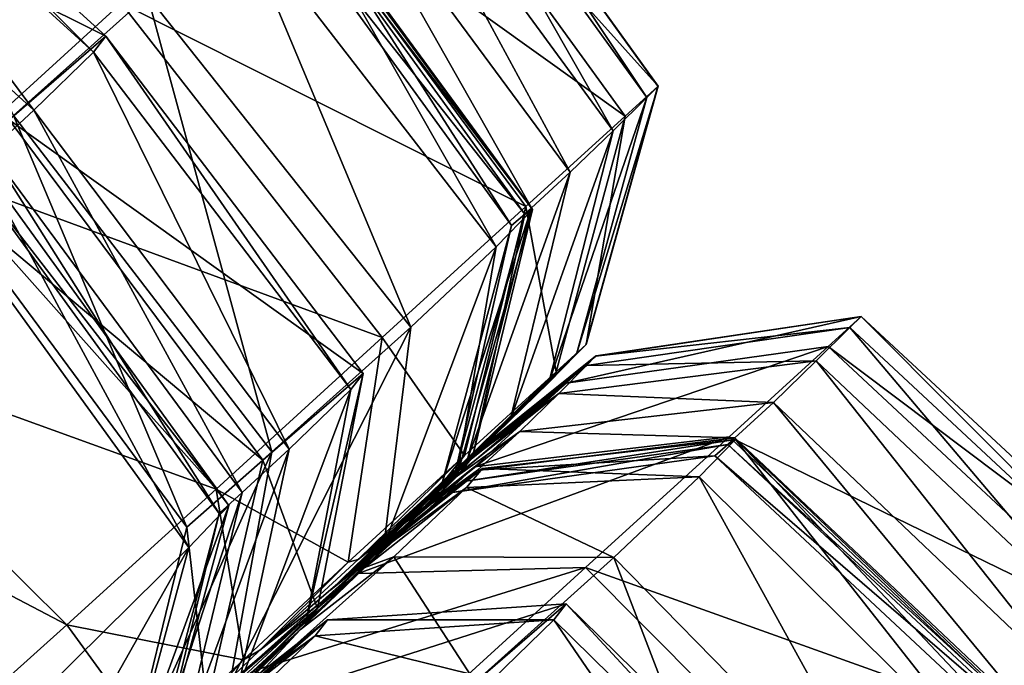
# Model space of a CAD drawing. Header units: millimetres. Extents: x 2387 to 13955, y -4964 to 364.
# Tile 392 of 656: x 7106.37 to 7110.31, y -4317.19 to -4314.61. Entities that reach past the tile are written whole.
import ezdxf

# ---------------------------------------------------------------- set-up
doc = ezdxf.new("R2010")
doc.units = ezdxf.units.MM
doc.header["$MEASUREMENT"] = 0
doc.layers.add('Predefinito', color=7, linetype='Continuous', true_color=0x000000)

msp = doc.modelspace()

# ---------------------------------------------------------------- linework, layer by layer
at = {"layer": 'Predefinito'}
for points in [[(7105.5968, -4313.3395, 790.5067), (7106.8785, -4314.5129, 790.4832), (7106.3427, -4314.9935, 789.6844)], [(7106.7128, -4314.6759, 788.531), (7105.4282, -4313.506, 788.5157), (7105.0388, -4313.8429, 789.4654)], [(7106.6626, -4314.7408, 786.1011), (7105.378, -4313.5708, 786.0993), (7105.4282, -4313.506, 788.5157)], [(7105.4282, -4313.506, 788.5157), (7106.7128, -4314.6759, 788.531), (7106.6626, -4314.7408, 786.1011)], [(7108.9228, -4314.8762, 1194.0232), (7107.9283, -4313.495, 1194.0367), (7107.7924, -4313.6185, 1211.8357)], [(7108.8773, -4314.9212, 817.3821), (7107.8807, -4313.5419, 817.3618), (7107.9283, -4313.495, 845.1133)], [(7107.9283, -4313.495, 845.1133), (7108.9223, -4314.8767, 845.113), (7108.8773, -4314.9212, 817.3821)], [(7108.9223, -4314.8767, 845.113), (7107.9283, -4313.495, 845.1133), (7107.9283, -4313.495, 882.3248)], [(7107.9283, -4313.495, 882.3248), (7108.9222, -4314.8768, 882.3204), (7108.9223, -4314.8767, 845.113)], [(7107.9283, -4313.495, 1194.0367), (7108.9228, -4314.8762, 1194.0232), (7108.9224, -4314.8766, 1167.4706)], [(7108.9224, -4314.8766, 1167.4706), (7107.9283, -4313.495, 1167.4712), (7107.9283, -4313.495, 1194.0367)], [(7107.9283, -4313.495, 924.4901), (7108.9223, -4314.8768, 924.4867), (7108.9222, -4314.8768, 882.3204)], [(7108.9222, -4314.8768, 882.3204), (7107.9283, -4313.495, 882.3248), (7107.9283, -4313.495, 924.4901)], [(7108.9223, -4314.8768, 924.4867), (7107.9283, -4313.495, 924.4901), (7107.9283, -4313.495, 973.5869)], [(7107.9283, -4313.495, 973.5869), (7108.9222, -4314.8768, 973.5861), (7108.9223, -4314.8768, 924.4867)], [(7107.9283, -4313.495, 1031.5925), (7108.9223, -4314.8767, 1031.5925), (7108.9222, -4314.8768, 973.5861)], [(7108.9222, -4314.8768, 973.5861), (7107.9283, -4313.495, 973.5869), (7107.9283, -4313.495, 1031.5925)], [(7108.9223, -4314.8767, 1031.5925), (7107.9283, -4313.495, 1031.5925), (7107.9283, -4313.495, 1088.1221)], [(7107.9283, -4313.495, 1088.1221), (7108.9222, -4314.8768, 1088.1227), (7108.9223, -4314.8767, 1031.5925)], [(7107.9283, -4313.495, 1132.7906), (7108.9223, -4314.8767, 1132.793), (7108.9222, -4314.8768, 1088.1227)], [(7108.9222, -4314.8768, 1088.1227), (7107.9283, -4313.495, 1088.1221), (7107.9283, -4313.495, 1132.7906)], [(7108.9223, -4314.8767, 1132.793), (7107.9283, -4313.495, 1132.7906), (7107.9283, -4313.495, 1167.4712)], [(7107.9283, -4313.495, 1167.4712), (7108.9224, -4314.8766, 1167.4706), (7108.9223, -4314.8767, 1132.793)], [(7106.4244, -4314.9719, 783.6826), (7105.1388, -4313.803, 783.6962), (7105.378, -4313.5708, 786.0993)], [(7105.378, -4313.5708, 786.0993), (7106.6626, -4314.7408, 786.1011), (7106.4244, -4314.9719, 783.6826)], [(7108.7423, -4315.0548, 803.6454), (7107.7377, -4313.6826, 803.5765), (7107.8807, -4313.5419, 817.3618)], [(7107.8807, -4313.5419, 817.3618), (7108.8773, -4314.9212, 817.3821), (7108.7423, -4315.0548, 803.6454)], [(7108.7908, -4314.9964, 1211.7941), (7107.7924, -4313.6185, 1211.8357), (7107.3849, -4313.989, 1220.2166)], [(7107.7924, -4313.6185, 1211.8357), (7108.7908, -4314.9964, 1211.7941), (7108.9228, -4314.8762, 1194.0232)], [(7108.5708, -4315.2208, 798.5346), (7107.5608, -4313.8534, 798.432), (7107.7377, -4313.6826, 803.5765)], [(7107.7377, -4313.6826, 803.5765), (7108.7423, -4315.0548, 803.6454), (7108.5708, -4315.2208, 798.5346)], [(7105.1388, -4313.803, 783.6962), (7106.4244, -4314.9719, 783.6826), (7106.2483, -4315.1354, 782.7722)], [(7105.0388, -4313.8429, 789.4654), (7106.3249, -4315.0109, 789.4753), (7106.7128, -4314.6759, 788.531)], [(7108.4161, -4315.3626, 796.6813), (7107.4112, -4313.9908, 796.603), (7107.5608, -4313.8534, 798.432)], [(7107.5608, -4313.8534, 798.432), (7108.5708, -4315.2208, 798.5346), (7108.4161, -4315.3626, 796.6813)], [(7108.3935, -4315.3578, 1220.126), (7107.3849, -4313.989, 1220.2166), (7106.7736, -4314.5448, 1223.2456)], [(7108.2742, -4315.5189, 792.9403), (7107.2364, -4314.176, 792.8644), (7107.4095, -4314.0024, 795.2932)], [(7108.3362, -4315.434, 796.45), (7107.3381, -4314.0562, 796.4253), (7107.4112, -4313.9908, 796.603)], [(7107.3849, -4313.989, 1220.2166), (7108.3935, -4315.3578, 1220.126), (7108.7908, -4314.9964, 1211.7941)], [(7108.4198, -4315.3695, 795.2623), (7107.4095, -4314.0024, 795.2932), (7107.3905, -4314.0112, 796.2344)], [(7107.4095, -4314.0024, 795.2932), (7108.4198, -4315.3695, 795.2623), (7108.2742, -4315.5189, 792.9403)], [(7107.4112, -4313.9908, 796.603), (7108.4161, -4315.3626, 796.6813), (7108.3362, -4315.434, 796.45)], [(7104.7536, -4314.0407, 1224.9575), (7106.0265, -4315.2241, 1224.9897), (7106.7736, -4314.5448, 1223.2456)], [(7108.389, -4315.3887, 796.2046), (7107.3905, -4314.0112, 796.2344), (7107.3381, -4314.0562, 796.4253)], [(7107.3905, -4314.0112, 796.2344), (7108.389, -4315.3887, 796.2046), (7108.4198, -4315.3695, 795.2623)], [(7107.3381, -4314.0562, 796.4253), (7108.3362, -4315.434, 796.45), (7108.389, -4315.3887, 796.2046)], [(7107.9329, -4315.8408, 790.6547), (7106.8785, -4314.5129, 790.4832), (7107.2364, -4314.176, 792.8644)], [(7107.2364, -4314.176, 792.8644), (7108.2742, -4315.5189, 792.9403), (7107.9329, -4315.8408, 790.6547)], [(7107.3767, -4316.3393, 789.8214), (7106.3427, -4314.9935, 789.6844), (7106.8785, -4314.5129, 790.4832)], [(7106.8785, -4314.5129, 790.4832), (7107.9329, -4315.8408, 790.6547), (7107.3767, -4316.3393, 789.8214)], [(7107.8184, -4315.8815, 1223.0896), (7106.7736, -4314.5448, 1223.2456), (7106.0265, -4315.2241, 1224.9897)], [(7106.7736, -4314.5448, 1223.2456), (7107.8184, -4315.8815, 1223.0896), (7108.3935, -4315.3578, 1220.126)], [(7107.7422, -4316.0261, 788.4195), (7106.7128, -4314.6759, 788.531), (7106.3249, -4315.0109, 789.4753)], [(7107.6924, -4316.0906, 786.0879), (7106.6626, -4314.7408, 786.1011), (7106.7128, -4314.6759, 788.531)], [(7106.7128, -4314.6759, 788.531), (7107.7422, -4316.0261, 788.4195), (7107.6924, -4316.0906, 786.0879)], [(7107.4463, -4316.3288, 783.7818), (7106.4244, -4314.9719, 783.6826), (7106.6626, -4314.7408, 786.1011)], [(7106.6626, -4314.7408, 786.1011), (7107.6924, -4316.0906, 786.0879), (7107.4463, -4316.3288, 783.7818)], [(7108.9223, -4314.8767, 845.113), (7108.633, -4315.9118, 845.1212), (7108.596, -4315.9492, 817.4452)], [(7108.596, -4315.9492, 817.4452), (7108.8773, -4314.9212, 817.3821), (7108.9223, -4314.8767, 845.113)], [(7108.6329, -4315.9119, 1132.7937), (7108.9223, -4314.8767, 1132.793), (7108.9224, -4314.8766, 1167.4706)], [(7108.9224, -4314.8766, 1167.4706), (7108.6335, -4315.9114, 1167.46), (7108.6329, -4315.9119, 1132.7937)], [(7108.6329, -4315.9119, 1031.5925), (7108.9223, -4314.8767, 1031.5925), (7108.9222, -4314.8768, 1088.1227)], [(7108.9223, -4314.8767, 1031.5925), (7108.6329, -4315.9119, 1031.5925), (7108.6329, -4315.9119, 973.5858)], [(7108.6329, -4315.9119, 973.5858), (7108.9222, -4314.8768, 973.5861), (7108.9223, -4314.8767, 1031.5925)], [(7108.9223, -4314.8767, 1132.793), (7108.6329, -4315.9119, 1132.7937), (7108.6329, -4315.9119, 1088.1228)], [(7108.6329, -4315.9119, 1088.1228), (7108.9222, -4314.8768, 1088.1227), (7108.9223, -4314.8767, 1132.793)], [(7108.9222, -4314.8768, 882.3204), (7108.6329, -4315.9119, 882.321), (7108.633, -4315.9118, 845.1212)], [(7108.6329, -4315.9119, 924.4856), (7108.9223, -4314.8768, 924.4867), (7108.9222, -4314.8768, 973.5861)], [(7108.9222, -4314.8768, 973.5861), (7108.6329, -4315.9119, 973.5858), (7108.6329, -4315.9119, 924.4856)], [(7108.9223, -4314.8768, 924.4867), (7108.6329, -4315.9119, 924.4856), (7108.6329, -4315.9119, 882.321)], [(7108.6329, -4315.9119, 882.321), (7108.9222, -4314.8768, 882.3204), (7108.9223, -4314.8768, 924.4867)], [(7108.9222, -4314.8768, 1088.1227), (7108.6329, -4315.9119, 1088.1228), (7108.6329, -4315.9119, 1031.5925)], [(7108.633, -4315.9118, 845.1212), (7108.9223, -4314.8767, 845.113), (7108.9222, -4314.8768, 882.3204)], [(7108.9228, -4314.8762, 1194.0232), (7108.6352, -4315.9099, 1193.9771), (7108.6335, -4315.9114, 1167.46)], [(7108.6335, -4315.9114, 1167.46), (7108.9224, -4314.8766, 1167.4706), (7108.9228, -4314.8762, 1194.0232)], [(7108.6352, -4315.9099, 1193.9771), (7108.9228, -4314.8762, 1194.0232), (7108.7908, -4314.9964, 1211.7941)], [(7108.4851, -4316.0616, 803.8522), (7108.7423, -4315.0548, 803.6454), (7108.8773, -4314.9212, 817.3821)], [(7108.8773, -4314.9212, 817.3821), (7108.596, -4315.9492, 817.4452), (7108.4851, -4316.0616, 803.8522)], [(7107.2585, -4316.5025, 782.8741), (7106.2483, -4315.1354, 782.7722), (7106.4244, -4314.9719, 783.6826)], [(7106.4244, -4314.9719, 783.6826), (7107.4463, -4316.3288, 783.7818), (7107.2585, -4316.5025, 782.8741)], [(7107.0359, -4316.6411, 789.6635), (7106.0259, -4315.2741, 789.6284), (7106.3427, -4314.9935, 789.6844)], [(7107.3404, -4316.3731, 789.4038), (7106.3249, -4315.0109, 789.4753), (7106.0259, -4315.2741, 789.6284)], [(7106.3249, -4315.0109, 789.4753), (7107.3404, -4316.3731, 789.4038), (7107.7422, -4316.0261, 788.4195)], [(7106.3427, -4314.9935, 789.6844), (7107.3767, -4316.3393, 789.8214), (7107.0359, -4316.6411, 789.6635)], [(7108.5146, -4316.0199, 1211.6675), (7108.7908, -4314.9964, 1211.7941), (7108.3935, -4315.3578, 1220.126)], [(7108.7908, -4314.9964, 1211.7941), (7108.5146, -4316.0199, 1211.6675), (7108.6352, -4315.9099, 1193.9771)], [(7108.7423, -4315.0548, 803.6454), (7108.4851, -4316.0616, 803.8522), (7108.3299, -4316.2132, 798.8425)], [(7108.3299, -4316.2132, 798.8425), (7108.5708, -4315.2208, 798.5346), (7108.7423, -4315.0548, 803.6454)], [(7107.1656, -4316.5864, 782.6517), (7106.1653, -4315.2105, 782.6026), (7106.2483, -4315.1354, 782.7722)], [(7106.2483, -4315.1354, 782.7722), (7107.2585, -4316.5025, 782.8741), (7107.1656, -4316.5864, 782.6517)], [(7107.0444, -4316.7218, 780.551), (7106.0462, -4315.344, 780.5814), (7106.2068, -4315.1762, 782.4068)], [(7107.2042, -4316.5546, 782.4016), (7106.2068, -4315.1762, 782.4068), (7106.1653, -4315.2105, 782.6026)], [(7106.2068, -4315.1762, 782.4068), (7107.2042, -4316.5546, 782.4016), (7107.0444, -4316.7218, 780.551)], [(7107.1532, -4316.4883, 1224.7559), (7106.0265, -4315.2241, 1224.9897), (7105.3506, -4315.8369, 1225.7302)], [(7106.0265, -4315.2241, 1224.9897), (7107.1532, -4316.4883, 1224.7559), (7107.8184, -4315.8815, 1223.0896)], [(7106.1653, -4315.2105, 782.6026), (7107.1656, -4316.5864, 782.6517), (7107.2042, -4316.5546, 782.4016)], [(7108.1599, -4316.3684, 796.9163), (7108.4161, -4315.3626, 796.6813), (7108.5708, -4315.2208, 798.5346)], [(7108.5708, -4315.2208, 798.5346), (7108.3299, -4316.2132, 798.8425), (7108.1599, -4316.3684, 796.9163)], [(7106.0259, -4315.2741, 789.6284), (7107.0359, -4316.6411, 789.6635), (7107.3404, -4316.3731, 789.4038)], [(7106.0462, -4315.344, 780.5814), (7107.0444, -4316.7218, 780.551), (7106.3563, -4317.4024, 775.5272)], [(7108.148, -4316.3541, 1219.854), (7108.3935, -4315.3578, 1220.126), (7107.8184, -4315.8815, 1223.0896)], [(7108.4161, -4315.3626, 796.6813), (7108.1599, -4316.3684, 796.9163), (7108.0597, -4316.4577, 796.5236)], [(7108.0597, -4316.4577, 796.5236), (7108.3362, -4315.434, 796.45), (7108.4161, -4315.3626, 796.6813)], [(7108.1165, -4316.4377, 793.1682), (7108.2742, -4315.5189, 792.9403), (7108.4198, -4315.3695, 795.2623)], [(7108.4198, -4315.3695, 795.2623), (7108.1798, -4316.361, 795.1698), (7108.1165, -4316.4377, 793.1682)], [(7108.3935, -4315.3578, 1220.126), (7108.148, -4316.3541, 1219.854), (7108.5146, -4316.0199, 1211.6675)], [(7108.1798, -4316.361, 795.1698), (7108.4198, -4315.3695, 795.2623), (7108.389, -4315.3887, 796.2046)], [(7108.1136, -4316.4115, 796.1149), (7108.389, -4315.3887, 796.2046), (7108.3362, -4315.434, 796.45)], [(7108.389, -4315.3887, 796.2046), (7108.1136, -4316.4115, 796.1149), (7108.1798, -4316.361, 795.1698)], [(7108.3362, -4315.434, 796.45), (7108.0597, -4316.4577, 796.5236), (7108.1136, -4316.4115, 796.1149)], [(7108.2742, -4315.5189, 792.9403), (7108.1165, -4316.4377, 793.1682), (7107.8255, -4316.7152, 791.1693)], [(7107.8255, -4316.7152, 791.1693), (7107.9329, -4315.8408, 790.6547), (7108.2742, -4315.5189, 792.9403)], [(7109.736, -4315.7974, 1194.025), (7108.6747, -4315.9547, 1193.9772), (7108.5541, -4316.0647, 1211.6675)], [(7108.5541, -4316.0647, 1211.6675), (7109.6039, -4315.9175, 1211.7944), (7109.736, -4315.7974, 1194.025)], [(7109.7355, -4315.7979, 845.1104), (7108.6725, -4315.9567, 845.1211), (7108.6724, -4315.9567, 882.3208)], [(7108.6724, -4315.9567, 882.3208), (7109.7355, -4315.7979, 882.3164), (7109.7355, -4315.7979, 845.1104)], [(7108.6724, -4315.9567, 924.4854), (7109.7355, -4315.7979, 924.484), (7109.7355, -4315.7979, 882.3164)], [(7109.7355, -4315.7979, 882.3164), (7108.6724, -4315.9567, 882.3208), (7108.6724, -4315.9567, 924.4854)], [(7109.7355, -4315.7979, 924.484), (7108.6724, -4315.9567, 924.4854), (7108.6724, -4315.9567, 973.5857)], [(7108.6724, -4315.9567, 973.5857), (7109.7355, -4315.7979, 973.5854), (7109.7355, -4315.7979, 924.484)], [(7108.6724, -4315.9567, 1031.5925), (7109.7355, -4315.7979, 1031.5925), (7109.7355, -4315.7979, 973.5854)], [(7109.7355, -4315.7979, 973.5854), (7108.6724, -4315.9567, 973.5857), (7108.6724, -4315.9567, 1031.5925)], [(7109.7355, -4315.7979, 1031.5925), (7108.6724, -4315.9567, 1031.5925), (7108.6724, -4315.9567, 1088.1228)], [(7108.6724, -4315.9567, 1088.1228), (7109.7355, -4315.7979, 1088.123), (7109.7355, -4315.7979, 1031.5925)], [(7108.6724, -4315.9567, 1132.7937), (7109.7355, -4315.7979, 1132.7946), (7109.7355, -4315.7979, 1088.123)], [(7109.7355, -4315.7979, 1088.123), (7108.6724, -4315.9567, 1088.1228), (7108.6724, -4315.9567, 1132.7937)], [(7109.7355, -4315.7979, 1132.7946), (7108.6724, -4315.9567, 1132.7937), (7108.673, -4315.9562, 1167.4601)], [(7108.6725, -4315.9567, 845.1211), (7109.7355, -4315.7979, 845.1104), (7109.6905, -4315.8424, 817.3814)], [(7109.7356, -4315.7978, 1167.4731), (7108.673, -4315.9562, 1167.4601), (7108.6747, -4315.9547, 1193.9772)], [(7108.673, -4315.9562, 1167.4601), (7109.7356, -4315.7978, 1167.4731), (7109.7355, -4315.7979, 1132.7946)], [(7108.6747, -4315.9547, 1193.9772), (7109.736, -4315.7974, 1194.025), (7109.7356, -4315.7978, 1167.4731)], [(7110.9833, -4316.9555, 1194.0433), (7109.736, -4315.7974, 1194.025), (7109.6039, -4315.9175, 1211.7944)], [(7110.9356, -4317.0023, 817.3593), (7109.6905, -4315.8424, 817.3814), (7109.7355, -4315.7979, 845.1104)], [(7110.9833, -4316.9555, 1132.7971), (7109.7355, -4315.7979, 1132.7946), (7109.7356, -4315.7978, 1167.4731)], [(7109.7355, -4315.7979, 845.1104), (7110.9833, -4316.9555, 845.1031), (7110.9356, -4317.0023, 817.3593)], [(7110.9833, -4316.9555, 845.1031), (7109.7355, -4315.7979, 845.1104), (7109.7355, -4315.7979, 882.3164)], [(7109.7355, -4315.7979, 882.3164), (7110.9833, -4316.9555, 882.3096), (7110.9833, -4316.9555, 845.1031)], [(7109.7355, -4315.7979, 924.484), (7110.9833, -4316.9555, 924.48), (7110.9833, -4316.9555, 882.3096)], [(7110.9833, -4316.9555, 882.3096), (7109.7355, -4315.7979, 882.3164), (7109.7355, -4315.7979, 924.484)], [(7110.9833, -4316.9555, 924.48), (7109.7355, -4315.7979, 924.484), (7109.7355, -4315.7979, 973.5854)], [(7109.7355, -4315.7979, 973.5854), (7110.9833, -4316.9555, 973.5844), (7110.9833, -4316.9555, 924.48)], [(7109.7355, -4315.7979, 1031.5925), (7110.9833, -4316.9555, 1031.5925), (7110.9833, -4316.9555, 973.5844)], [(7110.9833, -4316.9555, 973.5844), (7109.7355, -4315.7979, 973.5854), (7109.7355, -4315.7979, 1031.5925)], [(7110.9833, -4316.9555, 1031.5925), (7109.7355, -4315.7979, 1031.5925), (7109.7355, -4315.7979, 1088.123)], [(7109.7355, -4315.7979, 1088.123), (7110.9833, -4316.9555, 1088.1238), (7110.9833, -4316.9555, 1031.5925)], [(7109.7355, -4315.7979, 1132.7946), (7110.9833, -4316.9555, 1132.7971), (7110.9833, -4316.9555, 1088.1238)], [(7110.9833, -4316.9555, 1088.1238), (7109.7355, -4315.7979, 1088.123), (7109.7355, -4315.7979, 1132.7946)], [(7110.9833, -4316.9555, 1167.481), (7109.7356, -4315.7978, 1167.4731), (7109.736, -4315.7974, 1194.025)], [(7109.7356, -4315.7978, 1167.4731), (7110.9833, -4316.9555, 1167.481), (7110.9833, -4316.9555, 1132.7971)], [(7109.736, -4315.7974, 1194.025), (7110.9833, -4316.9555, 1194.0433), (7110.9833, -4316.9555, 1167.481)], [(7106.5561, -4317.0316, 1225.4733), (7105.3506, -4315.8369, 1225.7302), (7104.9533, -4316.1931, 1225.7491)], [(7105.3506, -4315.8369, 1225.7302), (7106.5561, -4317.0316, 1225.4733), (7107.1532, -4316.4883, 1224.7559)], [(7107.2085, -4317.2674, 790.2323), (7107.3767, -4316.3393, 789.8214), (7107.9329, -4315.8408, 790.6547)], [(7107.9329, -4315.8408, 790.6547), (7107.8255, -4316.7152, 791.1693), (7107.2085, -4317.2674, 790.2323)], [(7109.6905, -4315.8424, 817.3814), (7108.6357, -4315.994, 817.4452), (7108.6725, -4315.9567, 845.1211)], [(7108.6357, -4315.994, 817.4452), (7109.6905, -4315.8424, 817.3814), (7109.5556, -4315.976, 803.6454)], [(7110.7926, -4317.143, 803.5765), (7109.5556, -4315.976, 803.6454), (7109.6905, -4315.8424, 817.3814)], [(7109.6905, -4315.8424, 817.3814), (7110.9356, -4317.0023, 817.3593), (7110.7926, -4317.143, 803.5765)], [(7107.682, -4316.7815, 1222.6213), (7107.8184, -4315.8815, 1223.0896), (7107.1532, -4316.4883, 1224.7559)], [(7107.8184, -4315.8815, 1223.0896), (7107.682, -4316.7815, 1222.6213), (7108.148, -4316.3541, 1219.854)], [(7108.633, -4315.9118, 845.1212), (7108.1773, -4316.3539, 845.1273), (7108.1459, -4316.3866, 817.4875)], [(7108.1459, -4316.3866, 817.4875), (7108.596, -4315.9492, 817.4452), (7108.633, -4315.9118, 845.1212)], [(7108.1772, -4316.3541, 1132.7937), (7108.6329, -4315.9119, 1132.7937), (7108.6335, -4315.9114, 1167.46)], [(7108.6335, -4315.9114, 1167.46), (7108.1781, -4316.3533, 1167.4523), (7108.1772, -4316.3541, 1132.7937)], [(7108.6329, -4315.9119, 882.321), (7108.1772, -4316.3541, 882.3224), (7108.1773, -4316.3539, 845.1273)], [(7108.1772, -4316.3541, 924.4855), (7108.6329, -4315.9119, 924.4856), (7108.6329, -4315.9119, 973.5858)], [(7108.6329, -4315.9119, 973.5858), (7108.1772, -4316.3541, 973.5858), (7108.1772, -4316.3541, 924.4855)], [(7108.6329, -4315.9119, 924.4856), (7108.1772, -4316.3541, 924.4855), (7108.1772, -4316.3541, 882.3224)], [(7108.1772, -4316.3541, 882.3224), (7108.6329, -4315.9119, 882.321), (7108.6329, -4315.9119, 924.4856)], [(7108.1772, -4316.3541, 1031.5925), (7108.6329, -4315.9119, 1031.5925), (7108.6329, -4315.9119, 1088.1228)], [(7108.6329, -4315.9119, 1088.1228), (7108.1772, -4316.3541, 1088.1229), (7108.1772, -4316.3541, 1031.5925)], [(7108.6329, -4315.9119, 1031.5925), (7108.1772, -4316.3541, 1031.5925), (7108.1772, -4316.3541, 973.5858)], [(7108.1772, -4316.3541, 973.5858), (7108.6329, -4315.9119, 973.5858), (7108.6329, -4315.9119, 1031.5925)], [(7108.6329, -4315.9119, 1132.7937), (7108.1772, -4316.3541, 1132.7937), (7108.1772, -4316.3541, 1088.1229)], [(7108.1772, -4316.3541, 1088.1229), (7108.6329, -4315.9119, 1088.1228), (7108.6329, -4315.9119, 1132.7937)], [(7108.1773, -4316.3539, 845.1273), (7108.633, -4315.9118, 845.1212), (7108.6329, -4315.9119, 882.321)], [(7108.6352, -4315.9099, 1193.9771), (7108.1806, -4316.351, 1193.9458), (7108.1781, -4316.3533, 1167.4523)], [(7108.1781, -4316.3533, 1167.4523), (7108.6335, -4315.9114, 1167.46), (7108.6352, -4315.9099, 1193.9771)], [(7108.1806, -4316.351, 1193.9458), (7108.6352, -4315.9099, 1193.9771), (7108.5146, -4316.0199, 1211.6675)], [(7108.1876, -4316.3989, 1219.854), (7109.2066, -4316.2789, 1220.126), (7109.6039, -4315.9175, 1211.7944)], [(7109.6039, -4315.9175, 1211.7944), (7108.5541, -4316.0647, 1211.6675), (7108.1876, -4316.3989, 1219.854)], [(7110.8475, -4317.079, 1211.8374), (7109.6039, -4315.9175, 1211.7944), (7109.2066, -4316.2789, 1220.126)], [(7109.6039, -4315.9175, 1211.7944), (7110.8475, -4317.079, 1211.8374), (7110.9833, -4316.9555, 1194.0433)], [(7108.0509, -4316.4848, 803.9901), (7108.4851, -4316.0616, 803.8522), (7108.596, -4315.9492, 817.4452)], [(7108.596, -4315.9492, 817.4452), (7108.1459, -4316.3866, 817.4875), (7108.0509, -4316.4848, 803.9901)], [(7108.6747, -4315.9547, 1193.9772), (7108.1806, -4316.351, 1193.9458), (7108.0677, -4316.4543, 1211.583)], [(7108.0677, -4316.4543, 1211.583), (7108.5541, -4316.0647, 1211.6675), (7108.6747, -4315.9547, 1193.9772)], [(7108.6725, -4315.9567, 845.1211), (7108.1773, -4316.3539, 845.1273), (7108.1772, -4316.3541, 882.3224)], [(7108.1772, -4316.3541, 882.3224), (7108.6724, -4315.9567, 882.3208), (7108.6725, -4315.9567, 845.1211)], [(7108.1772, -4316.3541, 924.4855), (7108.6724, -4315.9567, 924.4854), (7108.6724, -4315.9567, 882.3208)], [(7108.6724, -4315.9567, 882.3208), (7108.1772, -4316.3541, 882.3224), (7108.1772, -4316.3541, 924.4855)], [(7108.6724, -4315.9567, 924.4854), (7108.1772, -4316.3541, 924.4855), (7108.1772, -4316.3541, 973.5858)], [(7108.1772, -4316.3541, 973.5858), (7108.6724, -4315.9567, 973.5857), (7108.6724, -4315.9567, 924.4854)], [(7108.1772, -4316.3541, 1031.5925), (7108.6724, -4315.9567, 1031.5925), (7108.6724, -4315.9567, 973.5857)], [(7108.6724, -4315.9567, 973.5857), (7108.1772, -4316.3541, 973.5858), (7108.1772, -4316.3541, 1031.5925)], [(7108.6724, -4315.9567, 1031.5925), (7108.1772, -4316.3541, 1031.5925), (7108.1772, -4316.3541, 1088.1229)], [(7108.1772, -4316.3541, 1088.1229), (7108.6724, -4315.9567, 1088.1228), (7108.6724, -4315.9567, 1031.5925)], [(7108.1772, -4316.3541, 1132.7937), (7108.6724, -4315.9567, 1132.7937), (7108.6724, -4315.9567, 1088.1228)], [(7108.6724, -4315.9567, 1088.1228), (7108.1772, -4316.3541, 1088.1229), (7108.1772, -4316.3541, 1132.7937)], [(7108.6724, -4315.9567, 1132.7937), (7108.1772, -4316.3541, 1132.7937), (7108.1781, -4316.3533, 1167.4523)], [(7108.1773, -4316.3539, 845.1273), (7108.6725, -4315.9567, 845.1211), (7108.6357, -4315.994, 817.4452)], [(7108.673, -4315.9562, 1167.4601), (7108.1781, -4316.3533, 1167.4523), (7108.1806, -4316.351, 1193.9458)], [(7108.1781, -4316.3533, 1167.4523), (7108.673, -4315.9562, 1167.4601), (7108.6724, -4315.9567, 1132.7937)], [(7108.1806, -4316.351, 1193.9458), (7108.6747, -4315.9547, 1193.9772), (7108.673, -4315.9562, 1167.4601)], [(7108.6357, -4315.994, 817.4452), (7108.1459, -4316.3866, 817.4875), (7108.1773, -4316.3539, 845.1273)], [(7108.1459, -4316.3866, 817.4875), (7108.6357, -4315.994, 817.4452), (7108.5248, -4316.1064, 803.8522)], [(7108.5248, -4316.1064, 803.8522), (7109.5556, -4315.976, 803.6454), (7109.3841, -4316.142, 798.5345)], [(7109.5556, -4315.976, 803.6454), (7108.5248, -4316.1064, 803.8522), (7108.6357, -4315.994, 817.4452)], [(7110.6156, -4317.3137, 798.432), (7109.3841, -4316.142, 798.5345), (7109.5556, -4315.976, 803.6454)], [(7109.5556, -4315.976, 803.6454), (7110.7926, -4317.143, 803.5765), (7110.6156, -4317.3137, 798.432)], [(7107.5593, -4316.9669, 788.0851), (7107.7422, -4316.0261, 788.4195), (7107.3404, -4316.3731, 789.4038)], [(7107.511, -4317.0303, 786.0482), (7107.6924, -4316.0906, 786.0879), (7107.7422, -4316.0261, 788.4195)], [(7107.7422, -4316.0261, 788.4195), (7107.5593, -4316.9669, 788.0851), (7107.511, -4317.0303, 786.0482)], [(7108.0677, -4316.4543, 1211.583), (7108.5146, -4316.0199, 1211.6675), (7108.148, -4316.3541, 1219.854)], [(7108.5146, -4316.0199, 1211.6675), (7108.0677, -4316.4543, 1211.583), (7108.1806, -4316.351, 1193.9458)], [(7107.6924, -4316.0906, 786.0879), (7107.511, -4317.0303, 786.0482), (7107.241, -4317.2896, 784.0793)], [(7107.241, -4317.2896, 784.0793), (7107.4463, -4316.3288, 783.7818), (7107.6924, -4316.0906, 786.0879)], [(7107.7217, -4316.7703, 1219.6727), (7108.1876, -4316.3989, 1219.854), (7108.5541, -4316.0647, 1211.6675)], [(7108.5541, -4316.0647, 1211.6675), (7108.0677, -4316.4543, 1211.583), (7107.7217, -4316.7703, 1219.6727)], [(7108.4851, -4316.0616, 803.8522), (7108.0509, -4316.4848, 803.9901), (7107.9066, -4316.6269, 799.0479)], [(7107.9066, -4316.6269, 799.0479), (7108.3299, -4316.2132, 798.8425), (7108.4851, -4316.0616, 803.8522)], [(7108.0509, -4316.4848, 803.9901), (7108.5248, -4316.1064, 803.8522), (7108.3695, -4316.258, 798.8425)], [(7108.5248, -4316.1064, 803.8522), (7108.0509, -4316.4848, 803.9901), (7108.1459, -4316.3866, 817.4875)], [(7109.3841, -4316.142, 798.5345), (7108.3695, -4316.258, 798.8425), (7108.5248, -4316.1064, 803.8522)], [(7108.3695, -4316.258, 798.8425), (7109.3841, -4316.142, 798.5345), (7109.2293, -4316.2838, 796.6813)], [(7110.466, -4317.451, 796.603), (7109.2293, -4316.2838, 796.6813), (7109.3841, -4316.142, 798.5345)], [(7109.3841, -4316.142, 798.5345), (7110.6156, -4317.3137, 798.432), (7110.466, -4317.451, 796.603)], [(7104.9533, -4316.1931, 1225.7491), (7106.1851, -4317.3644, 1225.5898), (7106.5561, -4317.0316, 1225.4733)], [(7107.7264, -4316.7911, 797.0729), (7108.1599, -4316.3684, 796.9163), (7108.3299, -4316.2132, 798.8425)], [(7108.3299, -4316.2132, 798.8425), (7107.9066, -4316.6269, 799.0479), (7107.7264, -4316.7911, 797.0729)], [(7109.2066, -4316.2789, 1220.126), (7108.1876, -4316.3989, 1219.854), (7107.7217, -4316.8263, 1222.6213)], [(7107.7217, -4316.8263, 1222.6213), (7108.6316, -4316.8026, 1223.0896), (7109.2066, -4316.2789, 1220.126)], [(7108.3695, -4316.258, 798.8425), (7107.9066, -4316.6269, 799.0479), (7108.0509, -4316.4848, 803.9901)], [(7107.9066, -4316.6269, 799.0479), (7108.3695, -4316.258, 798.8425), (7108.1995, -4316.4133, 796.9162)], [(7108.1532, -4316.4563, 796.1149), (7109.2022, -4316.3098, 796.2045), (7109.233, -4316.2906, 795.2623)], [(7109.233, -4316.2906, 795.2623), (7108.2194, -4316.4059, 795.1698), (7108.1532, -4316.4563, 796.1149)], [(7109.2293, -4316.2838, 796.6813), (7108.1995, -4316.4133, 796.9162), (7108.3695, -4316.258, 798.8425)], [(7108.1995, -4316.4133, 796.9162), (7109.2293, -4316.2838, 796.6813), (7109.1494, -4316.3551, 796.4498)], [(7108.2194, -4316.4059, 795.1698), (7109.233, -4316.2906, 795.2623), (7109.0874, -4316.44, 792.9404)], [(7110.4397, -4317.4495, 1220.2166), (7109.2066, -4316.2789, 1220.126), (7108.6316, -4316.8026, 1223.0896)], [(7110.2912, -4317.6362, 792.8644), (7109.0874, -4316.44, 792.9404), (7109.233, -4316.2906, 795.2623)], [(7110.3928, -4317.5164, 796.4252), (7109.1494, -4316.3551, 796.4498), (7109.2293, -4316.2838, 796.6813)], [(7110.4644, -4317.4626, 795.2932), (7109.233, -4316.2906, 795.2623), (7109.2022, -4316.3098, 796.2045)], [(7109.2066, -4316.2789, 1220.126), (7110.4397, -4317.4495, 1220.2166), (7110.8475, -4317.079, 1211.8374)], [(7109.2293, -4316.2838, 796.6813), (7110.466, -4317.451, 796.603), (7110.3928, -4317.5164, 796.4252)], [(7109.233, -4316.2906, 795.2623), (7110.4644, -4317.4626, 795.2932), (7110.2912, -4317.6362, 792.8644)], [(7107.0183, -4317.4942, 783.1799), (7107.2585, -4316.5025, 782.8741), (7107.4463, -4316.3288, 783.7818)], [(7107.4463, -4316.3288, 783.7818), (7107.241, -4317.2896, 784.0793), (7107.0183, -4317.4942, 783.1799)], [(7109.2022, -4316.3098, 796.2045), (7108.1532, -4316.4563, 796.1149), (7108.0993, -4316.5026, 796.5236)], [(7108.0993, -4316.5026, 796.5236), (7109.1494, -4316.3551, 796.4498), (7109.2022, -4316.3098, 796.2045)], [(7110.4452, -4317.4715, 796.2344), (7109.2022, -4316.3098, 796.2045), (7109.1494, -4316.3551, 796.4498)], [(7109.2022, -4316.3098, 796.2045), (7110.4452, -4317.4715, 796.2344), (7110.4644, -4317.4626, 795.2932)], [(7107.3767, -4316.3393, 789.8214), (7107.2085, -4317.2674, 790.2323), (7106.7956, -4317.6327, 789.7684)], [(7106.7956, -4317.6327, 789.7684), (7107.0359, -4316.6411, 789.6635), (7107.3767, -4316.3393, 789.8214)], [(7108.1599, -4316.3684, 796.9163), (7107.7264, -4316.7911, 797.0729), (7107.6126, -4316.8923, 796.5728)], [(7107.6126, -4316.8923, 796.5728), (7108.0597, -4316.4577, 796.5236), (7108.1599, -4316.3684, 796.9163)], [(7107.7217, -4316.7703, 1219.6727), (7108.148, -4316.3541, 1219.854), (7107.682, -4316.7815, 1222.6213)], [(7108.148, -4316.3541, 1219.854), (7107.7217, -4316.7703, 1219.6727), (7108.0677, -4316.4543, 1211.583)], [(7107.7488, -4316.8023, 793.3201), (7108.1165, -4316.4377, 793.1682), (7108.1798, -4316.361, 795.1698)], [(7108.1798, -4316.361, 795.1698), (7107.7571, -4316.7741, 795.1082), (7107.7488, -4316.8023, 793.3201)], [(7107.7571, -4316.7741, 795.1082), (7108.1798, -4316.361, 795.1698), (7108.1136, -4316.4115, 796.1149)], [(7109.1494, -4316.3551, 796.4498), (7108.0993, -4316.5026, 796.5236), (7108.1995, -4316.4133, 796.9162)], [(7109.1494, -4316.3551, 796.4498), (7110.3928, -4317.5164, 796.4252), (7110.4452, -4317.4715, 796.2344)], [(7107.1166, -4317.3502, 789.1889), (7107.3404, -4316.3731, 789.4038), (7107.0359, -4316.6411, 789.6635)], [(7107.3404, -4316.3731, 789.4038), (7107.1166, -4317.3502, 789.1889), (7107.5593, -4316.9669, 788.0851)], [(7108.1876, -4316.3989, 1219.854), (7107.7217, -4316.7703, 1219.6727), (7107.3283, -4317.1335, 1222.3092)], [(7107.3283, -4317.1335, 1222.3092), (7107.7217, -4316.8263, 1222.6213), (7108.1876, -4316.3989, 1219.854)], [(7107.6673, -4316.8454, 796.0551), (7108.1532, -4316.4563, 796.1149), (7108.2194, -4316.4059, 795.1698)], [(7108.2194, -4316.4059, 795.1698), (7107.7571, -4316.7741, 795.1082), (7107.6673, -4316.8454, 796.0551)], [(7107.7571, -4316.7741, 795.1082), (7108.2194, -4316.4059, 795.1698), (7108.1562, -4316.4826, 793.1682)], [(7109.0874, -4316.44, 792.9404), (7108.1562, -4316.4826, 793.1682), (7108.2194, -4316.4059, 795.1698)], [(7108.1165, -4316.4377, 793.1682), (7107.7488, -4316.8023, 793.3201), (7107.4912, -4317.0503, 791.5123)], [(7107.4912, -4317.0503, 791.5123), (7107.8255, -4316.7152, 791.1693), (7108.1165, -4316.4377, 793.1682)], [(7107.6673, -4316.8454, 796.0551), (7108.1136, -4316.4115, 796.1149), (7108.0597, -4316.4577, 796.5236)], [(7108.1136, -4316.4115, 796.1149), (7107.6673, -4316.8454, 796.0551), (7107.7571, -4316.7741, 795.1082)], [(7107.7264, -4316.7911, 797.0729), (7108.1995, -4316.4133, 796.9162), (7108.0993, -4316.5026, 796.5236)], [(7108.1995, -4316.4133, 796.9162), (7107.7264, -4316.7911, 797.0729), (7107.9066, -4316.6269, 799.0479)], [(7108.1562, -4316.4826, 793.1682), (7109.0874, -4316.44, 792.9404), (7108.7461, -4316.762, 790.6547)], [(7109.9331, -4317.9729, 790.4831), (7108.7461, -4316.762, 790.6547), (7109.0874, -4316.44, 792.9404)], [(7109.0874, -4316.44, 792.9404), (7110.2912, -4317.6362, 792.8644), (7109.9331, -4317.9729, 790.4831)], [(7108.1532, -4316.4563, 796.1149), (7107.6673, -4316.8454, 796.0551), (7107.6126, -4316.8923, 796.5728)], [(7107.6126, -4316.8923, 796.5728), (7108.0993, -4316.5026, 796.5236), (7108.1532, -4316.4563, 796.1149)], [(7108.0597, -4316.4577, 796.5236), (7107.6126, -4316.8923, 796.5728), (7107.6673, -4316.8454, 796.0551)], [(7107.7488, -4316.8023, 793.3201), (7108.1562, -4316.4826, 793.1682), (7107.8652, -4316.7602, 791.1693)], [(7108.1562, -4316.4826, 793.1682), (7107.7488, -4316.8023, 793.3201), (7107.7571, -4316.7741, 795.1082)], [(7108.7461, -4316.762, 790.6547), (7107.8652, -4316.7602, 791.1693), (7108.1562, -4316.4826, 793.1682)], [(7107.2628, -4317.1712, 1224.0542), (7107.1532, -4316.4883, 1224.7559), (7106.5561, -4317.0316, 1225.4733)], [(7107.2585, -4316.5025, 782.8741), (7107.0183, -4317.4942, 783.1799), (7106.8956, -4317.6043, 782.7991)], [(7106.8956, -4317.6043, 782.7991), (7107.1656, -4316.5864, 782.6517), (7107.2585, -4316.5025, 782.8741)], [(7107.1532, -4316.4883, 1224.7559), (7107.2628, -4317.1712, 1224.0542), (7107.682, -4316.7815, 1222.6213)], [(7108.0993, -4316.5026, 796.5236), (7107.6126, -4316.8923, 796.5728), (7107.7264, -4316.7911, 797.0729)], [(7107.2042, -4316.5546, 782.4016), (7106.9256, -4317.5802, 782.386), (7106.7679, -4317.7456, 780.4598)], [(7106.7679, -4317.7456, 780.4598), (7107.0444, -4316.7218, 780.551), (7107.2042, -4316.5546, 782.4016)], [(7106.9256, -4317.5802, 782.386), (7107.2042, -4316.5546, 782.4016), (7107.1656, -4316.5864, 782.6517)], [(7107.1656, -4316.5864, 782.6517), (7106.8956, -4317.6043, 782.7991), (7106.9256, -4317.5802, 782.386)], [(7107.0359, -4316.6411, 789.6635), (7106.7956, -4317.6327, 789.7684), (7107.1166, -4317.3502, 789.1889)], [(7106.0818, -4318.4244, 775.5395), (7106.3563, -4317.4024, 775.5272), (7107.0444, -4316.7218, 780.551)], [(7107.0444, -4316.7218, 780.551), (7106.7679, -4317.7456, 780.4598), (7106.0818, -4318.4244, 775.5395)], [(7106.8338, -4317.6381, 790.5062), (7107.2085, -4317.2674, 790.2323), (7107.8255, -4316.7152, 791.1693)], [(7107.8255, -4316.7152, 791.1693), (7107.4912, -4317.0503, 791.5123), (7106.8338, -4317.6381, 790.5062)], [(7107.4912, -4317.0503, 791.5123), (7107.8652, -4316.7602, 791.1693), (7107.2481, -4317.3123, 790.2323)], [(7108.1899, -4317.2605, 789.8214), (7107.2481, -4317.3123, 790.2323), (7107.8652, -4316.7602, 791.1693)], [(7107.8652, -4316.7602, 791.1693), (7107.4912, -4317.0503, 791.5123), (7107.7488, -4316.8023, 793.3201)], [(7107.8652, -4316.7602, 791.1693), (7108.7461, -4316.762, 790.6547), (7108.1899, -4317.2605, 789.8214)], [(7109.3971, -4318.4535, 789.6842), (7108.1899, -4317.2605, 789.8214), (7108.7461, -4316.762, 790.6547)], [(7108.7461, -4316.762, 790.6547), (7109.9331, -4317.9729, 790.4831), (7109.3971, -4318.4535, 789.6842)], [(7107.3283, -4317.1335, 1222.3092), (7107.682, -4316.7815, 1222.6213), (7107.2628, -4317.1712, 1224.0542)], [(7107.3024, -4317.2161, 1224.0543), (7107.9664, -4317.4095, 1224.7559), (7108.6316, -4316.8026, 1223.0896)], [(7108.6316, -4316.8026, 1223.0896), (7107.7217, -4316.8263, 1222.6213), (7107.3024, -4317.2161, 1224.0543)], [(7107.682, -4316.7815, 1222.6213), (7107.3283, -4317.1335, 1222.3092), (7107.7217, -4316.7703, 1219.6727)], [(7109.8282, -4318.0052, 1223.2456), (7108.6316, -4316.8026, 1223.0896), (7107.9664, -4317.4095, 1224.7559)], [(7108.6316, -4316.8026, 1223.0896), (7109.8282, -4318.0052, 1223.2456), (7110.4397, -4317.4495, 1220.2166)], [(7107.0732, -4317.3785, 1223.5865), (7107.3024, -4317.2161, 1224.0543), (7107.7217, -4316.8263, 1222.6213)], [(7107.7217, -4316.8263, 1222.6213), (7107.3283, -4317.1335, 1222.3092), (7107.0732, -4317.3785, 1223.5865)], [(7107.1563, -4317.3951, 789.189), (7108.1536, -4317.2943, 789.4037), (7108.5553, -4316.9472, 788.4195)], [(7108.5553, -4316.9472, 788.4195), (7107.5989, -4317.0118, 788.0851), (7107.1563, -4317.3951, 789.189)], [(7107.5989, -4317.0118, 788.0851), (7108.5553, -4316.9472, 788.4195), (7108.5057, -4317.0117, 786.0879)], [(7109.7674, -4318.1359, 788.5309), (7108.5553, -4316.9472, 788.4195), (7108.1536, -4317.2943, 789.4037)], [(7109.7173, -4318.2009, 786.1011), (7108.5057, -4317.0117, 786.0879), (7108.5553, -4316.9472, 788.4195)], [(7108.5553, -4316.9472, 788.4195), (7109.7674, -4318.1359, 788.5309), (7109.7173, -4318.2009, 786.1011)], [(7107.1748, -4317.3463, 787.8621), (7107.5593, -4316.9669, 788.0851), (7107.1166, -4317.3502, 789.1889)], [(7107.1274, -4317.4089, 786.0217), (7107.511, -4317.0303, 786.0482), (7107.5593, -4316.9669, 788.0851)], [(7107.5593, -4316.9669, 788.0851), (7107.1748, -4317.3463, 787.8621), (7107.1274, -4317.4089, 786.0217)], [(7106.9016, -4317.5061, 1224.7019), (7106.5561, -4317.0316, 1225.4733), (7106.1851, -4317.3644, 1225.5898)], [(7106.5561, -4317.0316, 1225.4733), (7106.9016, -4317.5061, 1224.7019), (7107.2628, -4317.1712, 1224.0542)], [(7106.7049, -4317.7537, 789.0457), (7107.1563, -4317.3951, 789.189), (7107.5989, -4317.0118, 788.0851)], [(7107.5989, -4317.0118, 788.0851), (7107.1748, -4317.3463, 787.8621), (7106.7049, -4317.7537, 789.0457)], [(7107.511, -4317.0303, 786.0482), (7107.1274, -4317.4089, 786.0217), (7106.8413, -4317.6823, 784.2777)], [(7106.8413, -4317.6823, 784.2777), (7107.241, -4317.2896, 784.0793), (7107.511, -4317.0303, 786.0482)], [(7107.1748, -4317.3463, 787.8621), (7107.5989, -4317.0118, 788.0851), (7107.5506, -4317.0752, 786.0482)], [(7107.5506, -4317.0752, 786.0482), (7108.5057, -4317.0117, 786.0879), (7108.2594, -4317.2499, 783.7818)], [(7108.5057, -4317.0117, 786.0879), (7107.5506, -4317.0752, 786.0482), (7107.5989, -4317.0118, 788.0851)], [(7109.4792, -4318.432, 783.6826), (7108.2594, -4317.2499, 783.7818), (7108.5057, -4317.0117, 786.0879)], [(7108.5057, -4317.0117, 786.0879), (7109.7173, -4318.2009, 786.1011), (7109.4792, -4318.432, 783.6826)], [(7107.2481, -4317.3123, 790.2323), (7106.8338, -4317.6381, 790.5062), (7107.4912, -4317.0503, 791.5123)], [(7107.1274, -4317.4089, 786.0217), (7107.5506, -4317.0752, 786.0482), (7107.2806, -4317.3345, 784.0793)], [(7107.5506, -4317.0752, 786.0482), (7107.1274, -4317.4089, 786.0217), (7107.1748, -4317.3463, 787.8621)], [(7108.2594, -4317.2499, 783.7818), (7107.2806, -4317.3345, 784.0793), (7107.5506, -4317.0752, 786.0482)], [(7107.2628, -4317.1712, 1224.0542), (7107.0732, -4317.3785, 1223.5865), (7107.3283, -4317.1335, 1222.3092)], [(7107.0732, -4317.3785, 1223.5865), (7107.2628, -4317.1712, 1224.0542), (7106.9016, -4317.5061, 1224.7019)]]:
    msp.add_3dface(points, dxfattribs=at)

doc.saveas('drawing.dxf')
